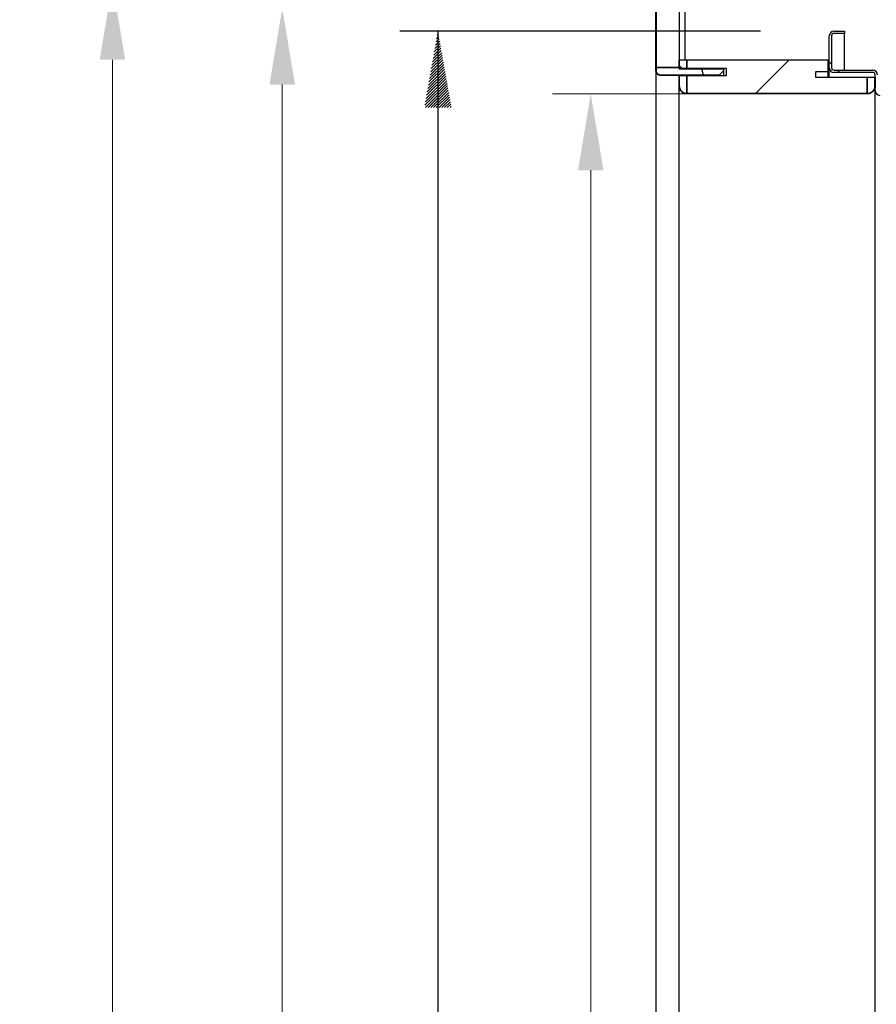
# Model space of a CAD drawing. Header units: millimetres. Extents: x -8500 to 4200, y 0 to 5940.
# Tile 286 of 290: x 1506 to 2066, y 4624 to 5269. Entities that reach past the tile are written whole.
import ezdxf

# ---------------------------------------------------------------- set-up
doc = ezdxf.new("R2010")
doc.units = ezdxf.units.MM
doc.layers.get('Defpoints').update_dxf_attribs({"color": 250})
doc.layers.add('1', color=250, linetype='Continuous')
doc.layers.add('152', color=250, linetype='Continuous')
doc.styles.add('Times New Roman', font='times.ttf')
doc.dimstyles.get("Standard").update_dxf_attribs({"dimtxt": 0.18, "dimasz": 0.18, "dimexe": 0.18, "dimexo": 0.0625, "dimgap": 0.09, "dimtad": 0, "dimtih": 1, "dimtoh": 1, "dimdec": 4, "dimzin": 0, "dimdsep": 46, "dimtxsty": 'Standard', "dimcen": 0.09, "dimadec": 0, "dimazin": 0, "dimtfac": 1, "dimtdec": 4, "dimtofl": 0, "dimtmove": 0, "dimatfit": 3, "dimfxl": 1, "dimtolj": 1, "dimtzin": 0, "dimarcsym": 0})

# ---------------------------------------------------------------- blocks, each defined once
blk = doc.blocks.new('_U1')
at = {"layer": '1', "linetype": 'Continuous', "lineweight": 13, "transparency": 16777216}
for p, q in [((1961.14, 5220.05), (1854.59, 5220.05)), ((1879.59, 5170.05), (1879.59, 3256.05)), ((1943.84, 3206.05), (1854.59, 3206.05))]:
    blk.add_line(p, q, dxfattribs=at)
at = {"layer": '1', "linetype": 'Continuous', "lineweight": 70, "transparency": 16777216}
for points in [[(1871.26, 5170.05), (1887.93, 5170.05), (1879.59, 5220.05)], [(1871.26, 3256.05), (1887.93, 3256.05), (1879.59, 3206.05)]]:
    blk.add_solid(points, dxfattribs=at)
at = {"layer": 'Defpoints', "color": 0, "linetype": 'Continuous', "lineweight": 70, "transparency": 16777216}
for p in [(1973.14, 5220.05), (1879.59, 3206.05), (1955.84, 3206.05)]:
    blk.add_point(p, dxfattribs=at)
at = {"layer": '1', "linetype": 'Continuous', "lineweight": -3, "transparency": 16777216, "insert": (1818.7, 4171.71), "char_height": 40, "attachment_point": 1, "rotation": 90, "style": 'Times New Roman'}
blk.add_mtext('\\A1;Ow', dxfattribs=at)
blk = doc.blocks.new('_U3')
at = {"layer": '1', "linetype": 'Continuous', "lineweight": 13, "transparency": 16777216}
for p, q in [((2002.66, 5276.05), (1652.72, 5276.05)), ((1677.72, 5226.05), (1677.72, 3256.05)), ((2002.54, 3206.05), (1652.72, 3206.05))]:
    blk.add_line(p, q, dxfattribs=at)
at = {"layer": '1', "linetype": 'Continuous', "lineweight": 70, "transparency": 16777216}
for points in [[(1669.38, 5226.05), (1686.05, 5226.05), (1677.72, 5276.05)], [(1669.38, 3256.05), (1686.05, 3256.05), (1677.72, 3206.05)]]:
    blk.add_solid(points, dxfattribs=at)
at = {"layer": 'Defpoints', "color": 0, "linetype": 'Continuous', "lineweight": 70, "transparency": 16777216}
for p in [(2014.66, 5276.05), (1677.72, 3206.05), (2014.54, 3206.05)]:
    blk.add_point(p, dxfattribs=at)
at = {"layer": '1', "linetype": 'Continuous', "lineweight": -3, "transparency": 16777216, "insert": (1616.91, 4206.49), "char_height": 40, "attachment_point": 1, "rotation": 90, "style": 'Times New Roman'}
blk.add_mtext('\\A1;Ho', dxfattribs=at)
blk = doc.blocks.new('*D18')
at = {"layer": '1', "linetype": 'Continuous', "lineweight": 13, "transparency": 16777216}
for p, q in [((1924.38, 5292.35), (1541.6, 5292.35)), ((1566.6, 5242.35), (1566.6, 3256.05)), ((1935.16, 3206.05), (1541.6, 3206.05))]:
    blk.add_line(p, q, dxfattribs=at)
at = {"layer": '1', "linetype": 'Continuous', "lineweight": 70, "transparency": 16777216}
for points in [[(1558.27, 5242.35), (1574.94, 5242.35), (1566.6, 5292.35)], [(1558.27, 3256.05), (1574.94, 3256.05), (1566.6, 3206.05)]]:
    blk.add_solid(points, dxfattribs=at)
at = {"layer": 'Defpoints', "color": 0, "linetype": 'Continuous', "lineweight": 70, "transparency": 16777216}
for p in [(1936.38, 5292.35), (1566.6, 3206.05), (1947.16, 3206.05)]:
    blk.add_point(p, dxfattribs=at)
at = {"layer": '1', "linetype": 'Continuous', "lineweight": -3, "transparency": 16777216, "insert": (1506.6, 4192.58), "char_height": 40, "attachment_point": 1, "rotation": 90, "style": 'Times New Roman'}
blk.add_mtext('\\A1;Hz2', dxfattribs=at)

msp = doc.modelspace()

# ---------------------------------------------------------------- hatches: boundary and pattern name
at = {"layer": '1', "linetype": 'Continuous', "lineweight": -3}
h = msp.add_hatch(dxfattribs=at)
h.set_pattern_fill('ANSI31', color=256, scale=0.4, style=0)
h.set_pattern_definition([(45, (-36.1962, 0), (-0.8980256, 0.8980256), [])])
h.paths.add_polyline_path([(1779.58, 5261.05), (1788.4, 5211.05), (1770.76, 5211.05)], flags=0)
at = {"layer": '152', "linetype": 'Continuous', "lineweight": -3}
h = msp.add_hatch(dxfattribs=at)
h.set_pattern_fill('ANSI31', color=256, scale=30, angle=89.954, style=0)
edge = h.paths.add_edge_path(flags=0)
edge.add_arc((2141.61, 5285.97), 3.08, 0, 90, ccw=False)
edge.add_line((2144.69, 5285.97), (2144.69, 5237.13))
edge.add_arc((2141.61, 5237.13), 3.08, 270, 360, ccw=False)
edge.add_line((2141.61, 5234.05), (2101.27, 5234.05))
edge.add_arc((2101.27, 5232.47), 1.58, 90, 180)
edge.add_line((2099.69, 5232.47), (2099.69, 5224.52))
edge.add_arc((2101.27, 5224.52), 1.58, 180, 275)
edge.add_line((2101.41, 5222.94), (2108.25, 5223.54))
edge.add_arc((2108.44, 5221.3), 2.25, -90, 95, ccw=False)
edge.add_line((2108.44, 5219.05), (2068.77, 5219.05))
edge.add_arc((2068.77, 5222.13), 3.08, 180, 270, ccw=False)
edge.add_line((2065.69, 5222.13), (2065.69, 5232.47))
edge.add_arc((2064.11, 5232.47), 1.58, 0, 90)
edge.add_line((2064.11, 5234.05), (2038.77, 5234.05))
edge.add_arc((2038.77, 5237.13), 3.08, 180, 270, ccw=False)
edge.add_line((2035.69, 5237.13), (2035.69, 5257.97))
edge.add_arc((2038.77, 5257.97), 3.08, 90, 180, ccw=False)
edge.add_line((2038.77, 5261.05), (2045.69, 5261.05))
edge.add_line((2045.69, 5261.05), (2045.69, 5259.55))
edge.add_line((2045.69, 5259.55), (2038.77, 5259.55))
edge.add_arc((2038.77, 5257.97), 1.58, 90, 180)
edge.add_line((2037.19, 5257.97), (2037.19, 5237.13))
edge.add_arc((2038.77, 5237.13), 1.58, 180, 270)
edge.add_line((2038.77, 5235.55), (2064.11, 5235.55))
edge.add_arc((2064.11, 5232.47), 3.08, 0, 90, ccw=False)
edge.add_line((2067.19, 5232.47), (2067.19, 5222.13))
edge.add_arc((2068.77, 5222.13), 1.58, 180, 270)
edge.add_line((2068.77, 5220.55), (2108.44, 5220.55))
edge.add_arc((2108.44, 5221.3), 0.75, 270, 455)
edge.add_line((2108.38, 5222.05), (2101.54, 5221.45))
edge.add_arc((2101.27, 5224.52), 3.08, 180, 275, ccw=False)
edge.add_line((2098.19, 5224.52), (2098.19, 5232.47))
edge.add_arc((2101.27, 5232.47), 3.08, 90, 180, ccw=False)
edge.add_line((2101.27, 5235.55), (2141.61, 5235.55))
edge.add_arc((2141.61, 5237.13), 1.58, 270, 360)
edge.add_line((2143.19, 5237.13), (2143.19, 5285.97))
edge.add_arc((2141.61, 5285.97), 1.58, 0, 90)
edge.add_line((2141.61, 5287.55), (2129.69, 5287.55))
edge.add_line((2129.69, 5287.55), (2129.69, 5289.05))
edge.add_line((2129.69, 5289.05), (2141.61, 5289.05))
h = msp.add_hatch(dxfattribs=at)
h.set_pattern_fill('ANSI31', color=256, scale=30, angle=59.97, style=0)
edge = h.paths.add_edge_path(flags=0)
edge.add_spline(control_points=[(1925.39, 5232.2), (1925.29, 5232.2), (1925.1, 5232.21), (1924.9, 5232.24), (1924.76, 5232.27), (1924.71, 5232.28), (1924.61, 5232.3), (1924.56, 5232.32), (1924.42, 5232.36), (1924.24, 5232.43), (1924.06, 5232.51), (1923.93, 5232.58), (1923.89, 5232.6), (1923.83, 5232.64), (1923.81, 5232.65), (1923.76, 5232.68), (1923.74, 5232.69), (1923.64, 5232.76), (1923.48, 5232.88), (1923.27, 5233.08), (1923.14, 5233.22), (1923.06, 5233.32), (1923.04, 5233.34), (1923.01, 5233.38), (1922.97, 5233.43), (1922.92, 5233.49), (1922.84, 5233.62), (1922.74, 5233.78), (1922.66, 5233.96), (1922.6, 5234.1), (1922.58, 5234.14), (1922.56, 5234.21), (1922.55, 5234.24), (1922.54, 5234.28), (1922.53, 5234.31), (1922.49, 5234.42), (1922.44, 5234.61), (1922.42, 5234.81), (1922.4, 5235), (1922.39, 5235.1), (1922.39, 5235.2)], knot_values=[0, 0, 0, 0, 0.0625, 0.125, 0.125, 0.15625, 0.15625, 0.1875, 0.1875, 0.25, 0.3125, 0.3125, 0.34375, 0.34375, 0.359375, 0.359375, 0.375, 0.375, 0.4375, 0.5, 0.5625, 0.5625, 0.578125, 0.578125, 0.59375, 0.625, 0.625, 0.6875, 0.75, 0.75, 0.78125, 0.78125, 0.796875, 0.796875, 0.8125, 0.8125, 0.875, 0.9375, 0.9375, 1, 1, 1, 1], degree=3, periodic=0)
edge.add_line((1922.39, 5235.2), (1922.39, 5237.2))
edge.add_line((1922.39, 5237.2), (1937.39, 5237.2))
edge.add_line((1937.39, 5237.2), (1937.39, 5236.35))
edge.add_line((1937.39, 5236.35), (1966.39, 5236.35))
edge.add_line((1966.39, 5236.35), (1966.39, 5235.05))
edge.add_line((1966.39, 5235.05), (1963.54, 5232.2))
edge.add_line((1963.54, 5232.2), (1925.39, 5232.2))
h = msp.add_hatch(dxfattribs=at)
h.set_pattern_fill('ANSI31', color=256, scale=30, angle=-2e-14, style=0)
h.paths.add_polyline_path([(2026.69, 5234.55), (2026.69, 5231.05), (2060.54, 5231.05), (2060.54, 5220.2), (1942.54, 5220.2), (1942.54, 5232.05), (1968.39, 5232.05), (1968.39, 5236.55), (1942.54, 5236.55), (1942.54, 5242.2), (2034.69, 5242.2), (2034.69, 5234.55)], flags=0)
h = msp.add_hatch(dxfattribs=at)
h.set_pattern_fill('ANSI31', color=256, scale=30, angle=29.985, style=0)
edge = h.paths.add_edge_path(flags=0)
edge.add_line((2065.54, 5225.2), (2065.54, 5231.05))
edge.add_line((2065.69, 5231.05), (2065.69, 5225.2))
edge = h.paths.add_edge_path(flags=0)
edge.add_line((1937.39, 5225.2), (1937.39, 5232.05))
edge.add_line((1937.54, 5232.05), (1937.54, 5225.2))
edge = h.paths.add_edge_path(flags=0)
edge.add_spline(control_points=[(1942.54, 5220.05), (1942.37, 5220.05), (1942.2, 5220.06), (1941.87, 5220.09), (1941.54, 5220.14), (1941.21, 5220.22), (1941.01, 5220.28), (1940.97, 5220.3), (1940.89, 5220.32), (1940.85, 5220.34), (1940.73, 5220.38), (1940.65, 5220.41), (1940.42, 5220.51), (1940.11, 5220.65), (1939.82, 5220.82), (1939.61, 5220.96), (1939.55, 5221.01), (1939.44, 5221.09), (1939.41, 5221.11), (1939.34, 5221.16), (1939.31, 5221.19), (1939.15, 5221.33), (1939.02, 5221.44), (1938.78, 5221.68), (1938.56, 5221.92), (1938.36, 5222.19), (1938.24, 5222.37), (1938.22, 5222.41), (1938.17, 5222.48), (1938.15, 5222.51), (1938.08, 5222.62), (1938.04, 5222.7), (1937.92, 5222.92), (1937.78, 5223.22), (1937.66, 5223.54), (1937.59, 5223.78), (1937.57, 5223.86), (1937.53, 5224.02), (1937.51, 5224.11), (1937.46, 5224.36), (1937.41, 5224.69), (1937.39, 5225.03), (1937.39, 5225.2)], knot_values=[0, 0, 0, 0, 0.0625, 0.0625, 0.125, 0.1875, 0.1875, 0.203125, 0.203125, 0.21875, 0.21875, 0.25, 0.25, 0.3125, 0.375, 0.375, 0.40625, 0.40625, 0.421875, 0.421875, 0.4375, 0.4375, 0.5, 0.5, 0.5625, 0.625, 0.625, 0.640625, 0.640625, 0.65625, 0.65625, 0.6875, 0.6875, 0.75, 0.8125, 0.8125, 0.84375, 0.84375, 0.875, 0.875, 0.9375, 1, 1, 1, 1], degree=3, periodic=0)
edge.add_spline(control_points=[(1937.54, 5225.2), (1937.54, 5225.04), (1937.56, 5224.71), (1937.61, 5224.38), (1937.66, 5224.14), (1937.67, 5224.06), (1937.71, 5223.9), (1937.74, 5223.82), (1937.81, 5223.59), (1937.92, 5223.28), (1938.06, 5222.99), (1938.17, 5222.77), (1938.21, 5222.7), (1938.28, 5222.59), (1938.3, 5222.56), (1938.34, 5222.49), (1938.36, 5222.45), (1938.48, 5222.28), (1938.67, 5222.02), (1938.89, 5221.78), (1939.12, 5221.55), (1939.24, 5221.44), (1939.4, 5221.31), (1939.44, 5221.28), (1939.5, 5221.23), (1939.53, 5221.21), (1939.63, 5221.13), (1939.7, 5221.09), (1939.9, 5220.95), (1940.18, 5220.78), (1940.48, 5220.64), (1940.7, 5220.55), (1940.78, 5220.52), (1940.9, 5220.48), (1940.94, 5220.46), (1941.01, 5220.44), (1941.05, 5220.43), (1941.25, 5220.37), (1941.57, 5220.29), (1941.89, 5220.24), (1942.21, 5220.21), (1942.38, 5220.2), (1942.54, 5220.2)], knot_values=[0, 0, 0, 0, 0.0625, 0.125, 0.125, 0.15625, 0.15625, 0.1875, 0.1875, 0.25, 0.3125, 0.3125, 0.34375, 0.34375, 0.359375, 0.359375, 0.375, 0.375, 0.4375, 0.5, 0.5, 0.5625, 0.5625, 0.578125, 0.578125, 0.59375, 0.59375, 0.625, 0.625, 0.6875, 0.75, 0.75, 0.78125, 0.78125, 0.796875, 0.796875, 0.8125, 0.8125, 0.875, 0.9375, 0.9375, 1, 1, 1, 1], degree=3, periodic=0)
edge = h.paths.add_edge_path(flags=0)
edge.add_line((2060.54, 5220.05), (1942.54, 5220.05))
edge.add_line((1942.54, 5220.2), (2060.54, 5220.2))
edge = h.paths.add_edge_path(flags=0)
edge.add_spline(control_points=[(2060.54, 5220.2), (2060.71, 5220.2), (2061.04, 5220.22), (2061.36, 5220.26), (2061.6, 5220.31), (2061.68, 5220.33), (2061.84, 5220.37), (2061.92, 5220.39), (2062.16, 5220.47), (2062.46, 5220.58), (2062.76, 5220.71), (2062.97, 5220.83), (2063.04, 5220.87), (2063.15, 5220.93), (2063.19, 5220.96), (2063.26, 5221), (2063.29, 5221.02), (2063.46, 5221.14), (2063.72, 5221.33), (2063.96, 5221.55), (2064.19, 5221.78), (2064.3, 5221.9), (2064.43, 5222.06), (2064.46, 5222.09), (2064.51, 5222.16), (2064.54, 5222.19), (2064.61, 5222.29), (2064.66, 5222.36), (2064.79, 5222.56), (2064.96, 5222.84), (2065.1, 5223.14), (2065.19, 5223.36), (2065.22, 5223.44), (2065.26, 5223.56), (2065.28, 5223.59), (2065.3, 5223.67), (2065.32, 5223.71), (2065.38, 5223.91), (2065.45, 5224.22), (2065.5, 5224.55), (2065.53, 5224.87), (2065.54, 5225.04), (2065.54, 5225.2)], knot_values=[0, 0, 0, 0, 0.0625, 0.125, 0.125, 0.15625, 0.15625, 0.1875, 0.1875, 0.25, 0.3125, 0.3125, 0.34375, 0.34375, 0.359375, 0.359375, 0.375, 0.375, 0.4375, 0.5, 0.5, 0.5625, 0.5625, 0.578125, 0.578125, 0.59375, 0.59375, 0.625, 0.625, 0.6875, 0.75, 0.75, 0.78125, 0.78125, 0.796875, 0.796875, 0.8125, 0.8125, 0.875, 0.9375, 0.9375, 1, 1, 1, 1], degree=3, periodic=0)
edge.add_spline(control_points=[(2065.69, 5225.2), (2065.69, 5225.03), (2065.68, 5224.86), (2065.65, 5224.53), (2065.6, 5224.2), (2065.52, 5223.87), (2065.46, 5223.67), (2065.45, 5223.63), (2065.42, 5223.55), (2065.41, 5223.51), (2065.36, 5223.39), (2065.33, 5223.31), (2065.24, 5223.07), (2065.09, 5222.77), (2064.92, 5222.48), (2064.78, 5222.27), (2064.73, 5222.2), (2064.66, 5222.1), (2064.63, 5222.07), (2064.58, 5222), (2064.55, 5221.97), (2064.42, 5221.8), (2064.3, 5221.68), (2064.07, 5221.44), (2063.82, 5221.22), (2063.55, 5221.02), (2063.37, 5220.9), (2063.34, 5220.87), (2063.27, 5220.83), (2063.23, 5220.81), (2063.12, 5220.74), (2063.05, 5220.7), (2062.82, 5220.58), (2062.52, 5220.44), (2062.2, 5220.32), (2061.96, 5220.25), (2061.88, 5220.23), (2061.72, 5220.19), (2061.63, 5220.17), (2061.38, 5220.12), (2061.05, 5220.07), (2060.71, 5220.05), (2060.54, 5220.05)], knot_values=[0, 0, 0, 0, 0.0625, 0.0625, 0.125, 0.1875, 0.1875, 0.203125, 0.203125, 0.21875, 0.21875, 0.25, 0.25, 0.3125, 0.375, 0.375, 0.40625, 0.40625, 0.421875, 0.421875, 0.4375, 0.4375, 0.5, 0.5, 0.5625, 0.625, 0.625, 0.640625, 0.640625, 0.65625, 0.65625, 0.6875, 0.6875, 0.75, 0.8125, 0.8125, 0.84375, 0.84375, 0.875, 0.875, 0.9375, 1, 1, 1, 1], degree=3, periodic=0)

# ---------------------------------------------------------------- linework, layer by layer
at = {"layer": '1', "linetype": 'Continuous', "lineweight": -3}
for p, q in [((1990.58, 5261.05), (1754.58, 5261.05)), ((1779.58, 5261.05), (1779.58, 3206.05))]:
    msp.add_line(p, q, dxfattribs=at)
at = {"layer": '152', "linetype": 'Continuous', "lineweight": -3}
for p, q in [((1922.24, 5235.2), (1922.24, 5289.2)), ((1922.39, 5289.2), (1922.39, 5235.2)), ((1922.39, 5237.2), (1922.39, 5287.2)), ((1937.39, 5287.2), (1937.39, 5237.2)), ((1941.24, 5287.2), (1941.24, 5242.2)), ((1941.29, 5242.19), (1941.29, 5276.05)), ((2035.69, 5237.13), (2035.69, 5257.97)), ((2037.19, 5257.97), (2037.19, 5237.13)), ((2038.77, 5261.05), (2045.69, 5261.05)), ((2045.69, 5259.55), (2038.77, 5259.55)), ((2045.69, 5261.05), (2045.69, 5259.55)), ((2045.69, 5235.55), (2045.69, 5259.55)), ((1922.39, 5237.2), (1937.39, 5237.2)), ((1922.39, 5235.2), (1922.39, 5237.2)), ((1937.39, 5237.2), (1922.39, 5237.2)), ((1937.39, 5240.2), (1937.54, 5240.2)), ((1937.39, 5238.55), (1937.39, 5240.2)), ((1937.39, 5236.55), (1937.39, 5238.55)), ((1937.39, 5238.55), (1939.39, 5236.55)), ((1937.54, 5238.4), (1937.39, 5238.55)), ((1937.39, 5237.2), (1937.39, 5236.35)), ((1939.39, 5236.55), (1937.39, 5236.55)), ((1937.39, 5236.35), (1966.39, 5236.35)), ((1937.54, 5242.2), (1942.54, 5242.2)), ((1937.54, 5238.4), (1937.54, 5242.2)), ((1937.54, 5240.2), (1937.54, 5238.4)), ((1939.39, 5236.55), (1937.54, 5238.4)), ((1939.39, 5236.33), (1939.39, 5236.55)), ((1939.39, 5236.33), (1939.39, 5236.55)), ((1942.54, 5236.55), (1939.39, 5236.55)), ((1942.54, 5236.55), (1942.54, 5242.2)), ((1942.54, 5242.2), (2034.69, 5242.2)), ((1942.54, 5242.2), (1942.54, 5236.55)), ((1942.54, 5236.33), (1942.54, 5236.55)), ((1942.54, 5236.33), (1942.54, 5236.55)), ((1968.39, 5236.55), (1942.54, 5236.55)), ((1966.39, 5236.35), (1966.39, 5235.05)), ((1968.39, 5232.05), (1968.39, 5236.55)), ((2034.69, 5242.2), (2034.69, 5234.55)), ((2035.69, 5231.04), (2035.69, 5237.13)), ((1922.24, 5234.76), (1922.24, 3209.05)), ((1963.54, 5232.2), (1925.39, 5232.2)), ((1925.39, 5232.2), (1963.39, 5232.2)), ((1963.39, 5232.05), (1925.39, 5232.05)), ((1937.39, 5232.05), (1937.54, 5232.05)), ((1937.39, 5225.2), (1937.39, 5232.05)), ((1937.54, 5232.05), (1937.54, 5225.2)), ((1937.54, 5225.2), (1937.54, 5232.05)), ((1937.54, 5232.05), (1942.54, 5232.05)), ((1942.54, 5220.2), (1942.54, 5232.05)), ((1942.54, 5232.05), (1968.39, 5232.05)), ((1942.54, 5232.05), (1942.54, 5220.2)), ((1963.39, 5232.2), (1963.39, 5232.05)), ((1966.39, 5235.05), (1963.54, 5232.2)), ((1963.54, 5232.2), (1963.54, 5232.04)), ((1966.39, 5235.05), (1966.39, 5232.04)), ((2034.69, 5234.55), (2026.69, 5234.55)), ((2026.69, 5234.55), (2026.69, 5231.05)), ((2026.69, 5231.05), (2060.54, 5231.05)), ((2034.69, 5234.55), (2034.69, 5231.04)), ((2038.77, 5235.55), (2064.11, 5235.55)), ((2064.11, 5234.05), (2038.77, 5234.05)), ((2060.54, 5231.05), (2060.54, 5220.2)), ((2060.54, 5231.05), (2065.54, 5231.05)), ((2060.54, 5220.2), (2060.54, 5231.05)), ((2065.54, 5225.2), (2065.54, 5231.05)), ((2065.54, 5231.05), (2065.69, 5231.05)), ((2065.54, 5231.05), (2065.54, 5225.2)), ((2065.69, 5222.13), (2065.69, 5232.47)), ((2065.69, 5231.05), (2065.69, 5225.2)), ((1937.39, 3209.05), (1937.39, 5225.2)), ((1942.54, 5220.2), (2060.54, 5220.2)), ((2060.54, 5220.2), (1942.54, 5220.2)), ((2060.54, 5220.05), (1942.54, 5220.05)), ((2065.69, 3206.05), (2065.69, 5222.13))]:
    msp.add_line(p, q, dxfattribs=at)
for centre, radius, start, end in [((2038.77, 5257.97), 3.08, 90, 180), ((2038.77, 5257.97), 1.58, 90, 180), ((2038.77, 5237.13), 3.08, 180, 270), ((2038.77, 5237.13), 1.58, 180, 270), ((2064.11, 5232.47), 3.08, 0, 90), ((2064.11, 5232.47), 1.58, 0, 90), ((2068.77, 5222.13), 3.08, 180, 270)]:
    msp.add_arc(centre, radius, start, end, dxfattribs=at)
for points, knots in [([(1925.39, 5232.05), (1925.29, 5232.05), (1925.08, 5232.06), (1924.88, 5232.09), (1924.72, 5232.12), (1924.67, 5232.13), (1924.57, 5232.16), (1924.52, 5232.17), (1924.38, 5232.22), (1924.18, 5232.29), (1924, 5232.37), (1923.86, 5232.45), (1923.82, 5232.47), (1923.75, 5232.51), (1923.73, 5232.53), (1923.68, 5232.55), (1923.66, 5232.57), (1923.55, 5232.64), (1923.39, 5232.76), (1923.16, 5232.97), (1923.02, 5233.12), (1922.94, 5233.22), (1922.92, 5233.24), (1922.89, 5233.28), (1922.84, 5233.35), (1922.8, 5233.41), (1922.71, 5233.54), (1922.61, 5233.71), (1922.52, 5233.9), (1922.46, 5234.04), (1922.44, 5234.09), (1922.42, 5234.16), (1922.41, 5234.19), (1922.39, 5234.24), (1922.38, 5234.26), (1922.35, 5234.39), (1922.3, 5234.59), (1922.27, 5234.79), (1922.25, 5234.99), (1922.24, 5235.1), (1922.24, 5235.2)], [0, 0, 0, 0, 0.0625, 0.125, 0.125, 0.15625, 0.15625, 0.1875, 0.1875, 0.25, 0.3125, 0.3125, 0.34375, 0.34375, 0.359375, 0.359375, 0.375, 0.375, 0.4375, 0.5, 0.5625, 0.5625, 0.578125, 0.578125, 0.59375, 0.625, 0.625, 0.6875, 0.75, 0.75, 0.78125, 0.78125, 0.796875, 0.796875, 0.8125, 0.8125, 0.875, 0.9375, 0.9375, 1, 1, 1, 1]), ([(1925.39, 5232.2), (1925.29, 5232.2), (1925.1, 5232.21), (1924.9, 5232.24), (1924.76, 5232.27), (1924.71, 5232.28), (1924.61, 5232.3), (1924.56, 5232.32), (1924.42, 5232.36), (1924.24, 5232.43), (1924.06, 5232.51), (1923.93, 5232.58), (1923.89, 5232.6), (1923.83, 5232.64), (1923.81, 5232.65), (1923.76, 5232.68), (1923.74, 5232.69), (1923.64, 5232.76), (1923.48, 5232.88), (1923.27, 5233.08), (1923.14, 5233.22), (1923.06, 5233.32), (1923.04, 5233.34), (1923.01, 5233.38), (1922.97, 5233.43), (1922.92, 5233.49), (1922.84, 5233.62), (1922.74, 5233.78), (1922.66, 5233.96), (1922.6, 5234.1), (1922.58, 5234.14), (1922.56, 5234.21), (1922.55, 5234.24), (1922.54, 5234.28), (1922.53, 5234.31), (1922.49, 5234.42), (1922.44, 5234.61), (1922.42, 5234.81), (1922.4, 5235), (1922.39, 5235.1), (1922.39, 5235.2)], [0, 0, 0, 0, 0.0625, 0.125, 0.125, 0.15625, 0.15625, 0.1875, 0.1875, 0.25, 0.3125, 0.3125, 0.34375, 0.34375, 0.359375, 0.359375, 0.375, 0.375, 0.4375, 0.5, 0.5625, 0.5625, 0.578125, 0.578125, 0.59375, 0.625, 0.625, 0.6875, 0.75, 0.75, 0.78125, 0.78125, 0.796875, 0.796875, 0.8125, 0.8125, 0.875, 0.9375, 0.9375, 1, 1, 1, 1]), ([(1922.39, 5235.2), (1922.39, 5235.1), (1922.4, 5235), (1922.42, 5234.81), (1922.44, 5234.61), (1922.49, 5234.42), (1922.53, 5234.31), (1922.54, 5234.28), (1922.55, 5234.24), (1922.56, 5234.21), (1922.58, 5234.14), (1922.6, 5234.1), (1922.66, 5233.96), (1922.74, 5233.78), (1922.84, 5233.62), (1922.92, 5233.49), (1922.97, 5233.43), (1923.01, 5233.38), (1923.04, 5233.34), (1923.06, 5233.32), (1923.14, 5233.22), (1923.27, 5233.08), (1923.48, 5232.88), (1923.64, 5232.76), (1923.74, 5232.69), (1923.76, 5232.68), (1923.81, 5232.65), (1923.83, 5232.64), (1923.89, 5232.6), (1923.93, 5232.58), (1924.06, 5232.51), (1924.24, 5232.43), (1924.42, 5232.36), (1924.56, 5232.32), (1924.61, 5232.3), (1924.71, 5232.28), (1924.76, 5232.27), (1924.9, 5232.24), (1925.1, 5232.21), (1925.29, 5232.2), (1925.39, 5232.2)], [0, 0, 0, 0, 0.0625, 0.0625, 0.125, 0.1875, 0.1875, 0.203125, 0.203125, 0.21875, 0.21875, 0.25, 0.25, 0.3125, 0.375, 0.375, 0.40625, 0.421875, 0.421875, 0.4375, 0.4375, 0.5, 0.5625, 0.625, 0.625, 0.640625, 0.640625, 0.65625, 0.65625, 0.6875, 0.6875, 0.75, 0.8125, 0.8125, 0.84375, 0.84375, 0.875, 0.875, 0.9375, 1, 1, 1, 1]), ([(1942.54, 5220.05), (1942.37, 5220.05), (1942.2, 5220.06), (1941.87, 5220.09), (1941.54, 5220.14), (1941.21, 5220.22), (1941.01, 5220.28), (1940.97, 5220.3), (1940.89, 5220.32), (1940.85, 5220.34), (1940.73, 5220.38), (1940.65, 5220.41), (1940.42, 5220.51), (1940.11, 5220.65), (1939.82, 5220.82), (1939.61, 5220.96), (1939.55, 5221.01), (1939.44, 5221.09), (1939.41, 5221.11), (1939.34, 5221.16), (1939.31, 5221.19), (1939.15, 5221.33), (1939.02, 5221.44), (1938.78, 5221.68), (1938.56, 5221.92), (1938.36, 5222.19), (1938.24, 5222.37), (1938.22, 5222.41), (1938.17, 5222.48), (1938.15, 5222.51), (1938.08, 5222.62), (1938.04, 5222.7), (1937.92, 5222.92), (1937.78, 5223.22), (1937.66, 5223.54), (1937.59, 5223.78), (1937.57, 5223.86), (1937.53, 5224.02), (1937.51, 5224.11), (1937.46, 5224.36), (1937.41, 5224.69), (1937.39, 5225.03), (1937.39, 5225.2)], [0, 0, 0, 0, 0.0625, 0.0625, 0.125, 0.1875, 0.1875, 0.203125, 0.203125, 0.21875, 0.21875, 0.25, 0.25, 0.3125, 0.375, 0.375, 0.40625, 0.40625, 0.421875, 0.421875, 0.4375, 0.4375, 0.5, 0.5, 0.5625, 0.625, 0.625, 0.640625, 0.640625, 0.65625, 0.65625, 0.6875, 0.6875, 0.75, 0.8125, 0.8125, 0.84375, 0.84375, 0.875, 0.875, 0.9375, 1, 1, 1, 1]), ([(1937.54, 5225.2), (1937.54, 5225.04), (1937.56, 5224.71), (1937.61, 5224.38), (1937.66, 5224.14), (1937.67, 5224.06), (1937.71, 5223.9), (1937.74, 5223.82), (1937.81, 5223.59), (1937.92, 5223.28), (1938.06, 5222.99), (1938.17, 5222.77), (1938.21, 5222.7), (1938.28, 5222.59), (1938.3, 5222.56), (1938.34, 5222.49), (1938.36, 5222.45), (1938.48, 5222.28), (1938.67, 5222.02), (1938.89, 5221.78), (1939.12, 5221.55), (1939.24, 5221.44), (1939.4, 5221.31), (1939.44, 5221.28), (1939.5, 5221.23), (1939.53, 5221.21), (1939.63, 5221.13), (1939.7, 5221.09), (1939.9, 5220.95), (1940.18, 5220.78), (1940.48, 5220.64), (1940.7, 5220.55), (1940.78, 5220.52), (1940.9, 5220.48), (1940.94, 5220.46), (1941.01, 5220.44), (1941.05, 5220.43), (1941.25, 5220.37), (1941.57, 5220.29), (1941.89, 5220.24), (1942.21, 5220.21), (1942.38, 5220.2), (1942.54, 5220.2)], [0, 0, 0, 0, 0.0625, 0.125, 0.125, 0.15625, 0.15625, 0.1875, 0.1875, 0.25, 0.3125, 0.3125, 0.34375, 0.34375, 0.359375, 0.359375, 0.375, 0.375, 0.4375, 0.5, 0.5, 0.5625, 0.5625, 0.578125, 0.578125, 0.59375, 0.59375, 0.625, 0.625, 0.6875, 0.75, 0.75, 0.78125, 0.78125, 0.796875, 0.796875, 0.8125, 0.8125, 0.875, 0.9375, 0.9375, 1, 1, 1, 1]), ([(1942.54, 5220.2), (1942.38, 5220.2), (1942.05, 5220.22), (1941.72, 5220.26), (1941.48, 5220.31), (1941.4, 5220.33), (1941.24, 5220.37), (1941.16, 5220.39), (1940.93, 5220.47), (1940.62, 5220.58), (1940.33, 5220.71), (1940.11, 5220.83), (1940.04, 5220.87), (1939.93, 5220.93), (1939.9, 5220.96), (1939.83, 5221), (1939.79, 5221.02), (1939.62, 5221.14), (1939.36, 5221.33), (1939.12, 5221.55), (1938.89, 5221.78), (1938.78, 5221.9), (1938.65, 5222.06), (1938.62, 5222.09), (1938.57, 5222.16), (1938.55, 5222.19), (1938.48, 5222.29), (1938.43, 5222.36), (1938.29, 5222.56), (1938.12, 5222.84), (1937.99, 5223.14), (1937.89, 5223.36), (1937.86, 5223.44), (1937.82, 5223.56), (1937.81, 5223.59), (1937.78, 5223.67), (1937.77, 5223.71), (1937.71, 5223.91), (1937.63, 5224.22), (1937.58, 5224.55), (1937.55, 5224.87), (1937.54, 5225.04), (1937.54, 5225.2)], [0, 0, 0, 0, 0.0625, 0.125, 0.125, 0.15625, 0.15625, 0.1875, 0.1875, 0.25, 0.3125, 0.3125, 0.34375, 0.34375, 0.359375, 0.359375, 0.375, 0.375, 0.4375, 0.5, 0.5, 0.5625, 0.5625, 0.578125, 0.578125, 0.59375, 0.59375, 0.625, 0.625, 0.6875, 0.75, 0.75, 0.78125, 0.78125, 0.796875, 0.796875, 0.8125, 0.8125, 0.875, 0.9375, 0.9375, 1, 1, 1, 1]), ([(2060.54, 5220.2), (2060.71, 5220.2), (2061.04, 5220.22), (2061.36, 5220.26), (2061.6, 5220.31), (2061.68, 5220.33), (2061.84, 5220.37), (2061.92, 5220.39), (2062.16, 5220.47), (2062.46, 5220.58), (2062.76, 5220.71), (2062.97, 5220.83), (2063.04, 5220.87), (2063.15, 5220.93), (2063.19, 5220.96), (2063.26, 5221), (2063.29, 5221.02), (2063.46, 5221.14), (2063.72, 5221.33), (2063.96, 5221.55), (2064.19, 5221.78), (2064.3, 5221.9), (2064.43, 5222.06), (2064.46, 5222.09), (2064.51, 5222.16), (2064.54, 5222.19), (2064.61, 5222.29), (2064.66, 5222.36), (2064.79, 5222.56), (2064.96, 5222.84), (2065.1, 5223.14), (2065.19, 5223.36), (2065.22, 5223.44), (2065.26, 5223.56), (2065.28, 5223.59), (2065.3, 5223.67), (2065.32, 5223.71), (2065.38, 5223.91), (2065.45, 5224.22), (2065.5, 5224.55), (2065.53, 5224.87), (2065.54, 5225.04), (2065.54, 5225.2)], [0, 0, 0, 0, 0.0625, 0.125, 0.125, 0.15625, 0.15625, 0.1875, 0.1875, 0.25, 0.3125, 0.3125, 0.34375, 0.34375, 0.359375, 0.359375, 0.375, 0.375, 0.4375, 0.5, 0.5, 0.5625, 0.5625, 0.578125, 0.578125, 0.59375, 0.59375, 0.625, 0.625, 0.6875, 0.75, 0.75, 0.78125, 0.78125, 0.796875, 0.796875, 0.8125, 0.8125, 0.875, 0.9375, 0.9375, 1, 1, 1, 1]), ([(2065.69, 5225.2), (2065.69, 5225.03), (2065.68, 5224.86), (2065.65, 5224.53), (2065.6, 5224.2), (2065.52, 5223.87), (2065.46, 5223.67), (2065.45, 5223.63), (2065.42, 5223.55), (2065.41, 5223.51), (2065.36, 5223.39), (2065.33, 5223.31), (2065.24, 5223.07), (2065.09, 5222.77), (2064.92, 5222.48), (2064.78, 5222.27), (2064.73, 5222.2), (2064.66, 5222.1), (2064.63, 5222.07), (2064.58, 5222), (2064.55, 5221.97), (2064.42, 5221.8), (2064.3, 5221.68), (2064.07, 5221.44), (2063.82, 5221.22), (2063.55, 5221.02), (2063.37, 5220.9), (2063.34, 5220.87), (2063.27, 5220.83), (2063.23, 5220.81), (2063.12, 5220.74), (2063.05, 5220.7), (2062.82, 5220.58), (2062.52, 5220.44), (2062.2, 5220.32), (2061.96, 5220.25), (2061.88, 5220.23), (2061.72, 5220.19), (2061.63, 5220.17), (2061.38, 5220.12), (2061.05, 5220.07), (2060.71, 5220.05), (2060.54, 5220.05)], [0, 0, 0, 0, 0.0625, 0.0625, 0.125, 0.1875, 0.1875, 0.203125, 0.203125, 0.21875, 0.21875, 0.25, 0.25, 0.3125, 0.375, 0.375, 0.40625, 0.40625, 0.421875, 0.421875, 0.4375, 0.4375, 0.5, 0.5, 0.5625, 0.625, 0.625, 0.640625, 0.640625, 0.65625, 0.65625, 0.6875, 0.6875, 0.75, 0.8125, 0.8125, 0.84375, 0.84375, 0.875, 0.875, 0.9375, 1, 1, 1, 1]), ([(2065.54, 5225.2), (2065.54, 5225.04), (2065.53, 5224.71), (2065.48, 5224.38), (2065.43, 5224.14), (2065.41, 5224.06), (2065.37, 5223.9), (2065.35, 5223.82), (2065.28, 5223.59), (2065.17, 5223.28), (2065.03, 5222.99), (2064.91, 5222.77), (2064.87, 5222.7), (2064.81, 5222.59), (2064.79, 5222.56), (2064.74, 5222.49), (2064.72, 5222.45), (2064.61, 5222.28), (2064.41, 5222.02), (2064.19, 5221.78), (2063.96, 5221.55), (2063.84, 5221.44), (2063.68, 5221.31), (2063.65, 5221.28), (2063.58, 5221.23), (2063.55, 5221.21), (2063.45, 5221.13), (2063.38, 5221.09), (2063.18, 5220.95), (2062.9, 5220.78), (2062.61, 5220.64), (2062.38, 5220.55), (2062.3, 5220.52), (2062.19, 5220.48), (2062.15, 5220.46), (2062.07, 5220.44), (2062.03, 5220.43), (2061.83, 5220.37), (2061.52, 5220.29), (2061.2, 5220.24), (2060.87, 5220.21), (2060.71, 5220.2), (2060.54, 5220.2)], [0, 0, 0, 0, 0.0625, 0.125, 0.125, 0.15625, 0.15625, 0.1875, 0.1875, 0.25, 0.3125, 0.3125, 0.34375, 0.34375, 0.359375, 0.359375, 0.375, 0.375, 0.4375, 0.5, 0.5, 0.5625, 0.5625, 0.578125, 0.578125, 0.59375, 0.59375, 0.625, 0.625, 0.6875, 0.75, 0.75, 0.78125, 0.78125, 0.796875, 0.796875, 0.8125, 0.8125, 0.875, 0.9375, 0.9375, 1, 1, 1, 1])]:
    msp.add_open_spline(points, degree=3, knots=knots, dxfattribs=at)

# ---------------------------------------------------------------- dimensions: what is measured, and where the dimension line sits
at = {"layer": '1', "linetype": 'Continuous', "lineweight": -3}
for base, p1, p2, text, override, picture, middle in [((1566.6, 3206.05), (1936.38, 5292.35), (1947.16, 3206.05), 'Hz2', {"dimscale": 20, "dimtxt": 2, "dimasz": 2.5, "dimexe": 1.25, "dimexo": 0.6, "dimgap": 1, "dimtad": 1, "dimtih": 0, "dimtoh": 0, "dimdec": 1, "dimlfac": 1, "dimzin": 8, "dimdsep": 44, "dimlunit": 2, "dimpost": '', "dimtxsty": 'Times New Roman', "dimsah": 1, "dimse1": 0, "dimse2": 0, "dimsd1": 0, "dimsd2": 0, "dimclrd": 256, "dimclre": 256, "dimclrt": 256, "dimtol": 0, "dimtm": -0.1, "dimtfac": 1, "dimtdec": 2, "dimtofl": 1, "dimtmove": 0, "dimtzin": 8, "dimlwd": 13, "dimlwe": 13}, '*D18', (1566.6, 4240.05)), ((1677.72, 3206.05), (2014.66, 5276.05), (2014.54, 3206.05), 'Ho', {"dimscale": 20, "dimtxt": 2, "dimasz": 2.5, "dimexe": 1.25, "dimexo": 0.6, "dimgap": 1, "dimtad": 1, "dimtih": 0, "dimtoh": 0, "dimdec": 1, "dimzin": 8, "dimdsep": 44, "dimtxsty": 'Times New Roman', "dimsah": 1, "dimclrd": 256, "dimclre": 256, "dimclrt": 256, "dimtm": -0.1, "dimtdec": 2, "dimtofl": 1, "dimtzin": 8, "dimlwd": 13, "dimlwe": 13}, '_U3', (1677.72, 4241.05)), ((1879.59, 3206.05), (1973.14, 5220.05), (1955.84, 3206.05), 'Ow', {"dimscale": 20, "dimtxt": 2, "dimasz": 2.5, "dimexe": 1.25, "dimexo": 0.6, "dimgap": 1, "dimtad": 1, "dimtih": 0, "dimtoh": 0, "dimdec": 1, "dimzin": 8, "dimdsep": 44, "dimtxsty": 'Times New Roman', "dimsah": 1, "dimclrd": 256, "dimclre": 256, "dimclrt": 256, "dimtm": -0.1, "dimtdec": 2, "dimtofl": 1, "dimtzin": 8, "dimlwd": 13, "dimlwe": 13}, '_U1', (1879.59, 4213.05))]:
    dim = msp.add_linear_dim(base=base, p1=p1, p2=p2, angle=90, text=text, dimstyle='Standard', override=override, dxfattribs=at)
    dim.commit()
    dim.dimension.update_dxf_attribs({"geometry": picture, "text_midpoint": middle, "dimtype": 160})

doc.saveas('drawing.dxf')
